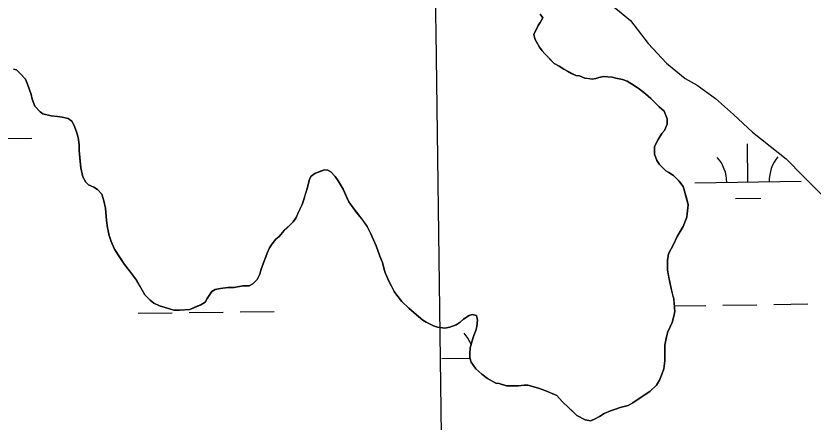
# Model space of a CAD drawing. Extents: x 3767014 to 3805179, y 361544 to 387384.
# Drawn here: x 3773365 to 3774115, y 377145 to 377527 of the extents above; entities that cross this region are included whole.
import ezdxf

# ---------------------------------------------------------------- set-up
doc = ezdxf.new("R2010")
doc.units = 0
for name, color, linetype in [('V-GRID-MAJR', 7, 'Continuous'), ('V-TOPO-SHOR', 7, 'Continuous'), ('V-WETL-SWMP', 7, 'Continuous')]:
    doc.layers.add(name, color=color, linetype=linetype)

msp = doc.modelspace()

# ---------------------------------------------------------------- linework, layer by layer
at = {"layer": 'V-GRID-MAJR'}
msp.add_spline([(3773902.222, 367002.175), (3773820.257, 373061.356), (3773738.277, 379121.596), (3773656.297, 385181.838), (3773656.283, 385182.897)], degree=3, dxfattribs=at)
at = {"layer": 'V-TOPO-SHOR'}
for points in [[(3773865.813, 377586.107), (3773942.904, 377522.799), (3773959.657, 377501.037), (3773976.793, 377482.388), (3773994.313, 377468.017), (3774005.602, 377461.808), (3774023.12, 377449.383), (3774039.865, 377434.234), (3774057.777, 377417.53), (3774074.519, 377404.325), (3774089.314, 377392.674), (3774105.669, 377375.968), (3774122.026, 377359.652)], [(3773857.955, 377528.671), (3773860.427, 377525.22), (3773857.966, 377520.774), (3773855.993, 377517.811), (3773854.025, 377513.364), (3773852.055, 377509.907), (3773853.048, 377505.465), (3773854.531, 377502.506), (3773857.501, 377497.572), (3773859.973, 377494.119), (3773862.445, 377491.162), (3773865.904, 377487.709), (3773871.339, 377482.288), (3773875.785, 377479.824), (3773880.231, 377476.869), (3773883.69, 377474.897), (3773887.641, 377472.927), (3773891.594, 377470.958), (3773895.049, 377470.469), (3773899.988, 377468.501), (3773903.443, 377468.009), (3773906.9, 377467.522), (3773910.355, 377468.02), (3773913.315, 377469.009), (3773917.263, 377470.002), (3773925.656, 377469.519), (3773929.111, 377468.536), (3773935.532, 377467.061), (3773939.976, 377465.587), (3773946.398, 377461.644), (3773951.34, 377458.195), (3773957.269, 377453.759), (3773962.209, 377449.323), (3773965.67, 377445.872), (3773970.116, 377441.434), (3773974.564, 377437.49), (3773977.536, 377430.091), (3773977.54, 377425.155), (3773975.08, 377419.228), (3773972.617, 377416.262), (3773969.168, 377410.827), (3773967.198, 377407.37), (3773965.719, 377403.913), (3773965.727, 377397.001), (3773967.71, 377391.08), (3773970.184, 377387.136), (3773976.115, 377381.217), (3773979.076, 377379.741), (3773983.524, 377376.785), (3773988.466, 377371.854), (3773992.423, 377366.429), (3773993.908, 377361.988), (3773995.89, 377354.587), (3773997.379, 377349.158), (3773996.402, 377340.765), (3773995.913, 377337.802), (3773992.468, 377328.913), (3773987.049, 377319.527), (3773983.602, 377312.118), (3773978.677, 377303.227), (3773977.698, 377296.809), (3773977.708, 377287.923), (3773978.701, 377282.493), (3773980.19, 377275.092), (3773981.183, 377270.65), (3773982.672, 377264.729)], [(3773634.062, 377349.705), (3773631.109, 377343.284), (3773628.153, 377336.864), (3773625.69, 377333.405), (3773622.239, 377329.945), (3773619.773, 377327.473), (3773617.307, 377325.004), (3773612.378, 377319.566), (3773609.418, 377317.094), (3773605.969, 377312.648), (3773603.506, 377308.695), (3773601.044, 377303.756), (3773600.061, 377300.301), (3773597.599, 377294.867), (3773595.14, 377287.953), (3773594.157, 377284.003), (3773591.695, 377279.063), (3773587.75, 377275.108), (3773584.297, 377273.132), (3773578.375, 377273.124), (3773569.984, 377271.633), (3773564.059, 377271.625), (3773557.149, 377270.629), (3773552.216, 377269.636), (3773549.256, 377267.658), (3773544.82, 377261.235), (3773542.85, 377257.778), (3773538.904, 377255.304), (3773535.451, 377253.819), (3773528.543, 377250.85), (3773518.671, 377250.344), (3773513.24, 377250.338), (3773505.341, 377252.795), (3773499.908, 377254.27), (3773494.474, 377256.731), (3773491.015, 377259.689), (3773486.073, 377264.62), (3773481.623, 377272.513), (3773478.16, 377278.432), (3773471.731, 377287.31), (3773466.787, 377293.227), (3773461.348, 377301.613), (3773457.391, 377307.53), (3773454.419, 377314.932), (3773452.439, 377320.361), (3773450.948, 377327.762), (3773449.953, 377334.672), (3773448.951, 377346.024), (3773447.462, 377352.934), (3773445.482, 377359.349), (3773441.525, 377363.787), (3773438.068, 377365.757), (3773433.128, 377368.218), (3773430.659, 377370.684), (3773427.691, 377375.618), (3773425.704, 377384.006), (3773425.205, 377389.929), (3773424.205, 377400.294), (3773424.197, 377405.726), (3773423.204, 377412.635), (3773421.715, 377418.063), (3773419.239, 377424.477), (3773417.261, 377427.93), (3773413.801, 377430.394), (3773408.37, 377431.868), (3773403.926, 377432.358), (3773398.003, 377432.843), (3773390.102, 377434.807), (3773387.63, 377436.779), (3773382.688, 377442.205), (3773380.212, 377448.619), (3773379.221, 377453.061), (3773375.754, 377462.928), (3773373.773, 377467.368), (3773368.829, 377472.791), (3773365.37, 377476.244), (3773362.409, 377476.734)], [(3773982.672, 377264.729), (3773983.664, 377260.78), (3773984.165, 377254.858), (3773984.665, 377248.935), (3773983.684, 377244.491), (3773982.21, 377238.566), (3773978.271, 377229.673), (3773976.797, 377225.229), (3773975.324, 377217.33), (3773975.336, 377208.446), (3773975.343, 377202.521), (3773974.366, 377195.115), (3773972.889, 377190.671), (3773970.429, 377184.251), (3773967.472, 377179.805), (3773961.555, 377173.873), (3773956.624, 377170.412), (3773949.224, 377165.96), (3773945.28, 377162.995), (3773940.84, 377160.521), (3773933.436, 377158.536), (3773928.996, 377157.049), (3773924.063, 377155.562), (3773918.142, 377153.088), (3773913.702, 377150.121), (3773909.262, 377147.647), (3773905.315, 377146.162), (3773900.378, 377147.143), (3773892.474, 377151.081), (3773888.026, 377155.519), (3773885.061, 377158.479), (3773878.636, 377164.393), (3773873.692, 377169.818), (3773863.321, 377174.248), (3773856.407, 377176.708), (3773846.532, 377179.657), (3773843.077, 377179.653), (3773837.647, 377179.153), (3773833.699, 377179.147), (3773826.293, 377179.139), (3773819.379, 377181.105), (3773816.418, 377181.597), (3773808.515, 377186.028), (3773803.079, 377189.971), (3773797.644, 377194.9), (3773793.193, 377201.313), (3773791.707, 377205.259), (3773791.703, 377209.21), (3773792.19, 377214.641), (3773793.173, 377218.096), (3773794.645, 377223.527), (3773795.631, 377226.491), (3773797.599, 377230.937), (3773798.582, 377234.888), (3773799.067, 377240.81), (3773798.076, 377245.252), (3773794.125, 377246.235), (3773791.166, 377245.244), (3773785.739, 377241.781), (3773782.781, 377238.818), (3773778.835, 377236.344), (3773772.912, 377234.361), (3773768.472, 377233.37), (3773761.56, 377234.349), (3773757.609, 377235.332), (3773750.693, 377238.779), (3773747.73, 377240.749), (3773739.329, 377247.649), (3773734.387, 377252.087), (3773727.963, 377258.497), (3773723.021, 377264.414), (3773720.547, 377267.866), (3773718.073, 377272.798), (3773716.094, 377276.747), (3773712.629, 377284.64), (3773711.142, 377288.586), (3773709.653, 377295.002), (3773707.18, 377300.923), (3773703.712, 377310.793), (3773698.76, 377322.138), (3773695.297, 377329.046), (3773691.342, 377334.472), (3773688.375, 377338.418), (3773684.42, 377343.348), (3773681.948, 377346.307), (3773677.991, 377352.226), (3773674.528, 377359.625), (3773672.548, 377364.067), (3773668.095, 377371.96), (3773665.13, 377375.905), (3773661.175, 377380.343), (3773658.212, 377381.819), (3773655.248, 377382.311), (3773651.302, 377380.826), (3773645.875, 377378.843), (3773642.422, 377376.372), (3773640.943, 377373.408), (3773638.979, 377365.507), (3773637.013, 377359.086), (3773635.536, 377354.149), (3773634.062, 377349.705)]]:
    msp.add_lwpolyline(points, dxfattribs=at)
at = {"layer": 'V-WETL-SWMP'}
for p, q in [((3773865.813, 377586.108), (3773942.905, 377522.8)), ((3773860.428, 377525.22), (3773857.956, 377528.672)), ((3773857.965, 377520.774), (3773860.428, 377525.22)), ((3773854.025, 377513.365), (3773855.994, 377517.81)), ((3773855.994, 377517.81), (3773857.965, 377520.774)), ((3773942.905, 377522.8), (3773959.656, 377501.038)), ((3773852.055, 377509.907), (3773854.025, 377513.365)), ((3773853.048, 377505.466), (3773852.055, 377509.907)), ((3773854.532, 377502.506), (3773853.048, 377505.466)), ((3773857.5, 377497.573), (3773854.532, 377502.506)), ((3773859.972, 377494.12), (3773857.5, 377497.573)), ((3773862.444, 377491.161), (3773859.972, 377494.12)), ((3773959.656, 377501.038), (3773976.793, 377482.389)), ((3773871.34, 377482.287), (3773862.444, 377491.161)), ((3773875.786, 377479.824), (3773871.34, 377482.287)), ((3773880.232, 377476.868), (3773875.786, 377479.824)), ((3773976.793, 377482.389), (3773994.314, 377468.018)), ((3773362.408, 377476.734), (3773365.37, 377476.244)), ((3773365.37, 377476.244), (3773368.83, 377472.792)), ((3773368.83, 377472.792), (3773373.773, 377467.368)), ((3773883.69, 377474.897), (3773880.232, 377476.868)), ((3773891.593, 377470.958), (3773883.69, 377474.897)), ((3773373.773, 377467.368), (3773375.753, 377462.928)), ((3773895.049, 377470.468), (3773891.593, 377470.958)), ((3773899.988, 377468.5), (3773895.049, 377470.468)), ((3773906.9, 377467.521), (3773899.988, 377468.5)), ((3773910.355, 377468.019), (3773906.9, 377467.521)), ((3773913.315, 377469.009), (3773910.355, 377468.019)), ((3773917.263, 377470.002), (3773913.315, 377469.009)), ((3773925.656, 377469.518), (3773917.263, 377470.002)), ((3773929.112, 377468.535), (3773925.656, 377469.518)), ((3773935.531, 377467.062), (3773929.112, 377468.535)), ((3773939.976, 377465.586), (3773935.531, 377467.062)), ((3773946.398, 377461.645), (3773939.976, 377465.586)), ((3773994.314, 377468.018), (3774005.602, 377461.808)), ((3773375.753, 377462.928), (3773379.22, 377453.06)), ((3773951.339, 377458.196), (3773946.398, 377461.645)), ((3773957.268, 377453.76), (3773951.339, 377458.196)), ((3774005.602, 377461.808), (3774023.12, 377449.383)), ((3773379.22, 377453.06), (3773380.213, 377448.618)), ((3773962.209, 377449.323), (3773957.268, 377453.76)), ((3773970.117, 377441.435), (3773962.209, 377449.323)), ((3774023.12, 377449.383), (3774039.864, 377434.233)), ((3773380.213, 377448.618), (3773382.689, 377442.204)), ((3773382.689, 377442.204), (3773387.631, 377436.78)), ((3773387.631, 377436.78), (3773390.102, 377434.808)), ((3773390.102, 377434.808), (3773398.003, 377432.843)), ((3773974.565, 377437.491), (3773970.117, 377441.435)), ((3773977.535, 377430.09), (3773974.565, 377437.491)), ((3774039.864, 377434.233), (3774057.777, 377417.53)), ((3773398.003, 377432.843), (3773403.927, 377432.357)), ((3773403.927, 377432.357), (3773408.37, 377431.868)), ((3773408.37, 377431.868), (3773413.802, 377430.394)), ((3773413.802, 377430.394), (3773417.26, 377427.93)), ((3773417.26, 377427.93), (3773419.239, 377424.477)), ((3773977.541, 377425.154), (3773977.535, 377430.09)), ((3773419.239, 377424.477), (3773421.715, 377418.063)), ((3773972.616, 377416.262), (3773975.08, 377419.227)), ((3773975.08, 377419.227), (3773977.541, 377425.154)), ((3773347.698, 377411.64), (3773379.695, 377412.084)), ((3773421.715, 377418.063), (3773423.203, 377412.635)), ((3773423.203, 377412.635), (3773424.198, 377405.725)), ((3773969.167, 377410.828), (3773972.616, 377416.262)), ((3774057.777, 377417.53), (3774089.313, 377392.674)), ((3773424.198, 377405.725), (3773424.205, 377400.295)), ((3773965.72, 377403.913), (3773967.197, 377407.37)), ((3773967.197, 377407.37), (3773969.167, 377410.828)), ((3774053.559, 377370.698), (3774053.059, 377406.695)), ((3773424.205, 377400.295), (3773425.705, 377384.007)), ((3773965.728, 377397.002), (3773965.72, 377403.913)), ((3773967.71, 377391.081), (3773965.728, 377397.002)), ((3773970.183, 377387.135), (3773967.71, 377391.081)), ((3774089.313, 377392.674), (3774105.67, 377375.969)), ((3773425.705, 377384.007), (3773427.69, 377375.617)), ((3773645.874, 377378.844), (3773655.249, 377382.31)), ((3773655.249, 377382.31), (3773658.211, 377381.82)), ((3773658.211, 377381.82), (3773661.175, 377380.343)), ((3773976.114, 377381.218), (3773970.183, 377387.135)), ((3773427.69, 377375.617), (3773430.658, 377370.685)), ((3773640.944, 377373.408), (3773642.421, 377376.371)), ((3773642.421, 377376.371), (3773645.874, 377378.844)), ((3773661.175, 377380.343), (3773665.129, 377375.905)), ((3773665.129, 377375.905), (3773668.096, 377371.96)), ((3773979.077, 377379.741), (3773976.114, 377381.218)), ((3773983.524, 377376.785), (3773979.077, 377379.741)), ((3773988.466, 377371.854), (3773983.524, 377376.785)), ((3774105.67, 377375.969), (3774141.498, 377340.227)), ((3773430.658, 377370.685), (3773433.129, 377368.219)), ((3773433.129, 377368.219), (3773438.068, 377365.757)), ((3773638.979, 377365.507), (3773640.944, 377373.408)), ((3773668.096, 377371.96), (3773672.548, 377364.067)), ((3773992.422, 377366.429), (3773988.466, 377371.854)), ((3774003.564, 377370.004), (3774103.554, 377371.393)), ((3773438.068, 377365.757), (3773441.526, 377363.787)), ((3773441.526, 377363.787), (3773445.481, 377359.349)), ((3773445.481, 377359.349), (3773447.463, 377352.934)), ((3773635.537, 377354.149), (3773638.979, 377365.507)), ((3773672.548, 377364.067), (3773677.992, 377352.226)), ((3773993.908, 377361.988), (3773992.422, 377366.429)), ((3773997.379, 377349.158), (3773993.908, 377361.988)), ((3773447.463, 377352.934), (3773448.952, 377346.025)), ((3773634.062, 377349.705), (3773635.537, 377354.149)), ((3773677.992, 377352.226), (3773681.949, 377346.307)), ((3774041.775, 377355.102), (3774065.772, 377355.435)), ((3773448.952, 377346.025), (3773449.953, 377334.672)), ((3773628.154, 377336.863), (3773634.062, 377349.705)), ((3773681.949, 377346.307), (3773688.375, 377338.417)), ((3773996.402, 377340.765), (3773997.379, 377349.158)), ((3773625.69, 377333.404), (3773628.154, 377336.863)), ((3773688.375, 377338.417), (3773695.298, 377329.046)), ((3773992.467, 377328.913), (3773995.912, 377337.802)), ((3773995.912, 377337.802), (3773996.402, 377340.765)), ((3773449.953, 377334.672), (3773450.949, 377327.763)), ((3773617.308, 377325.003), (3773625.69, 377333.404)), ((3773695.298, 377329.046), (3773698.761, 377322.139)), ((3773450.949, 377327.763), (3773452.439, 377320.36)), ((3773612.378, 377319.567), (3773617.308, 377325.003)), ((3773698.761, 377322.139), (3773703.712, 377310.792)), ((3773987.048, 377319.527), (3773992.467, 377328.913)), ((3773452.439, 377320.36), (3773454.42, 377314.932)), ((3773454.42, 377314.932), (3773457.391, 377307.531)), ((3773605.969, 377312.648), (3773609.419, 377317.095)), ((3773609.419, 377317.095), (3773612.378, 377319.567)), ((3773983.602, 377312.118), (3773987.048, 377319.527)), ((3773457.391, 377307.531), (3773466.787, 377293.227)), ((3773601.044, 377303.756), (3773603.506, 377308.696)), ((3773603.506, 377308.696), (3773605.969, 377312.648)), ((3773703.712, 377310.792), (3773707.179, 377300.923)), ((3773978.676, 377303.227), (3773983.602, 377312.118)), ((3773597.599, 377294.867), (3773600.061, 377300.3)), ((3773600.061, 377300.3), (3773601.044, 377303.756)), ((3773707.179, 377300.923), (3773709.654, 377295.003)), ((3773977.697, 377296.808), (3773978.676, 377303.227)), ((3773466.787, 377293.227), (3773471.731, 377287.31)), ((3773595.139, 377287.953), (3773597.599, 377294.867)), ((3773709.654, 377295.003), (3773711.143, 377288.587)), ((3773977.708, 377287.923), (3773977.697, 377296.808)), ((3773471.731, 377287.31), (3773478.159, 377278.432)), ((3773591.695, 377279.063), (3773594.157, 377284.003)), ((3773594.157, 377284.003), (3773595.139, 377287.953)), ((3773711.143, 377288.587), (3773712.629, 377284.64)), ((3773712.629, 377284.64), (3773716.094, 377276.746)), ((3773980.191, 377275.091), (3773977.708, 377287.923)), ((3773478.159, 377278.432), (3773486.074, 377264.62)), ((3773587.75, 377275.109), (3773591.695, 377279.063)), ((3773716.094, 377276.746), (3773720.547, 377267.866)), ((3773549.256, 377267.658), (3773552.215, 377269.636)), ((3773552.215, 377269.636), (3773557.15, 377270.63)), ((3773557.15, 377270.63), (3773564.06, 377271.625)), ((3773564.06, 377271.625), (3773569.984, 377271.632)), ((3773569.984, 377271.632), (3773578.374, 377273.123)), ((3773578.374, 377273.123), (3773584.297, 377273.131)), ((3773584.297, 377273.131), (3773587.75, 377275.109)), ((3773981.184, 377270.65), (3773980.191, 377275.091)), ((3773983.664, 377260.78), (3773981.184, 377270.65)), ((3773486.074, 377264.62), (3773491.016, 377259.689)), ((3773544.821, 377261.236), (3773549.256, 377267.658)), ((3773720.547, 377267.866), (3773723.02, 377264.413)), ((3773723.02, 377264.413), (3773727.963, 377258.496)), ((3773491.016, 377259.689), (3773494.475, 377256.732)), ((3773494.475, 377256.732), (3773499.908, 377254.27)), ((3773499.908, 377254.27), (3773505.34, 377252.796)), ((3773528.543, 377250.849), (3773538.904, 377255.305)), ((3773538.904, 377255.305), (3773542.85, 377257.778)), ((3773542.85, 377257.778), (3773544.821, 377261.236)), ((3773727.963, 377258.496), (3773734.388, 377252.086)), ((3773984.666, 377248.934), (3773983.664, 377260.78)), ((3773984.213, 377254.292), (3774013.759, 377254.702)), ((3774029.757, 377254.924), (3774061.754, 377255.369)), ((3774077.752, 377255.591), (3774109.749, 377256.036)), ((3773479.902, 377247.286), (3773511.899, 377247.731)), ((3773505.34, 377252.796), (3773513.241, 377250.337)), ((3773513.241, 377250.337), (3773518.671, 377250.344)), ((3773518.671, 377250.344), (3773528.543, 377250.849)), ((3773527.897, 377247.953), (3773559.894, 377248.397)), ((3773575.893, 377248.62), (3773607.89, 377249.064)), ((3773734.388, 377252.086), (3773739.33, 377247.649)), ((3773739.33, 377247.649), (3773747.73, 377240.749)), ((3773983.684, 377244.49), (3773984.666, 377248.934)), ((3773747.73, 377240.749), (3773750.694, 377238.778)), ((3773782.781, 377238.817), (3773785.739, 377241.782)), ((3773785.739, 377241.782), (3773791.165, 377245.244)), ((3773791.165, 377245.244), (3773794.125, 377246.235)), ((3773794.125, 377246.235), (3773798.076, 377245.252)), ((3773798.076, 377245.252), (3773799.068, 377240.811)), ((3773799.068, 377240.811), (3773798.582, 377234.887)), ((3773982.21, 377238.565), (3773983.684, 377244.49)), ((3773750.694, 377238.778), (3773757.609, 377235.331)), ((3773757.609, 377235.331), (3773761.56, 377234.348)), ((3773761.56, 377234.348), (3773768.472, 377233.369)), ((3773768.472, 377233.369), (3773772.913, 377234.362)), ((3773772.913, 377234.362), (3773778.835, 377236.344)), ((3773778.835, 377236.344), (3773782.781, 377238.817)), ((3773798.582, 377234.887), (3773797.599, 377230.936)), ((3773978.272, 377229.674), (3773982.21, 377238.565)), ((3773795.63, 377226.491), (3773794.646, 377223.528)), ((3773797.599, 377230.936), (3773795.63, 377226.491)), ((3773975.325, 377217.33), (3773976.796, 377225.23)), ((3773976.796, 377225.23), (3773978.272, 377229.674)), ((3773794.646, 377223.528), (3773792.189, 377214.64)), ((3773975.343, 377202.521), (3773975.325, 377217.33)), ((3773792.189, 377214.64), (3773791.702, 377209.209)), ((3773791.702, 377209.209), (3773791.707, 377205.26)), ((3773765.363, 377204.817), (3773791.736, 377205.183)), ((3773791.707, 377205.26), (3773793.193, 377201.313)), ((3773974.365, 377195.115), (3773975.343, 377202.521)), ((3773793.193, 377201.313), (3773797.643, 377194.901)), ((3773797.643, 377194.901), (3773803.079, 377189.971)), ((3773972.889, 377190.671), (3773974.365, 377195.115)), ((3773803.079, 377189.971), (3773808.514, 377186.029)), ((3773970.429, 377184.25), (3773972.889, 377190.671)), ((3773808.514, 377186.029), (3773816.417, 377181.596)), ((3773816.417, 377181.596), (3773819.38, 377181.105)), ((3773819.38, 377181.105), (3773826.293, 377179.139)), ((3773826.293, 377179.139), (3773837.647, 377179.153)), ((3773837.647, 377179.153), (3773843.076, 377179.653)), ((3773843.076, 377179.653), (3773846.532, 377179.657)), ((3773846.532, 377179.657), (3773856.408, 377176.708)), ((3773961.556, 377173.873), (3773967.472, 377179.804)), ((3773967.472, 377179.804), (3773970.429, 377184.25)), ((3773856.408, 377176.708), (3773863.322, 377174.248)), ((3773863.322, 377174.248), (3773873.693, 377169.818)), ((3773956.624, 377170.412), (3773961.556, 377173.873)), ((3773873.693, 377169.818), (3773878.636, 377164.394)), ((3773878.636, 377164.394), (3773885.061, 377158.478)), ((3773945.279, 377162.994), (3773949.225, 377165.96)), ((3773949.225, 377165.96), (3773956.624, 377170.412)), ((3773885.061, 377158.478), (3773892.474, 377151.082)), ((3773924.062, 377155.563), (3773928.996, 377157.05)), ((3773928.996, 377157.05), (3773933.437, 377158.536)), ((3773933.437, 377158.536), (3773940.839, 377160.52)), ((3773940.839, 377160.52), (3773945.279, 377162.994)), ((3773892.474, 377151.082), (3773900.377, 377147.143)), ((3773909.262, 377147.647), (3773913.702, 377150.121)), ((3773913.702, 377150.121), (3773918.141, 377153.088)), ((3773918.141, 377153.088), (3773924.062, 377155.563)), ((3773900.377, 377147.143), (3773905.315, 377146.161)), ((3773905.315, 377146.161), (3773909.262, 377147.647))]:
    msp.add_line(p, q, dxfattribs=at)
for centre, start, end in [((3773998.315, 377370.406), 0.024037, 41.567696), ((3774108.79, 377371.94), 140.024034, 181.567693), ((3773760.114, 377205.219), 20.850071, 41.567696)]:
    msp.add_arc(centre, 35.246, start, end, dxfattribs=at)

doc.saveas('drawing.dxf')
